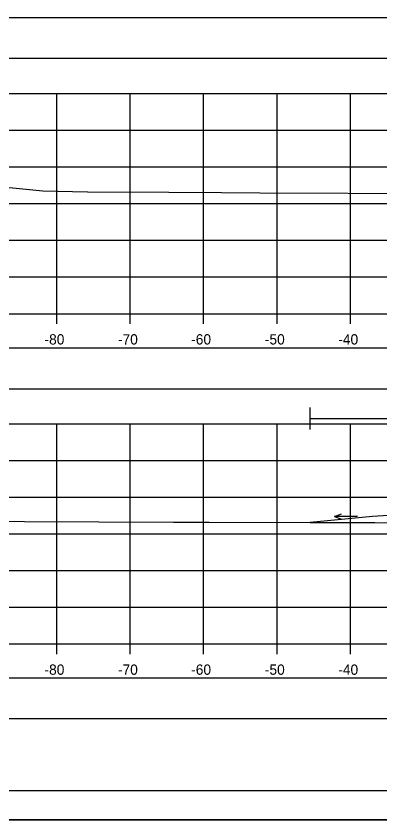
# Model space of a CAD drawing. Extents: x 1369627 to 1374022, y 380035 to 398173.
# Drawn here: x 1372013 to 1372062.5, y 390279 to 390388.5 of the extents above; entities that cross this region are included whole.
import ezdxf

# ---------------------------------------------------------------- set-up
doc = ezdxf.new("R2010")
doc.units = 0
for name, color, linetype in [('Default', 7, 'Continuous'), ('R_Axis', 7, 'Continuous'), ('R_Axis Annot', 7, 'Continuous'), ('R_Border', 7, 'Continuous'), ('R_Drive', 7, 'Continuous'), ('R_Exist Surface', 7, 'Continuous'), ('R_Grid', 7, 'Continuous'), ('R_MOT', 7, 'Continuous'), ('R_No Plot', 7, 'Continuous'), ('R_Water Annot', 7, 'Continuous'), ('T_Vehicle Path Lt Minor', 7, 'Continuous')]:
    doc.layers.add(name, color=color, linetype=linetype)

msp = doc.modelspace()

# ---------------------------------------------------------------- linework, layer by layer
at = {"layer": 'Default'}
for points in [[(1371948.53, 390382.78), (1372248.53, 390382.78), (1372248.53, 390388.3), (1371948.53, 390388.3)], [(1371948.53, 390337.74), (1372248.53, 390337.74), (1372248.53, 390343.26), (1371948.53, 390343.26)], [(1371948.53, 390292.8), (1372248.53, 390292.8), (1372248.53, 390298.33), (1371948.53, 390298.33)]]:
    msp.add_lwpolyline(points, close=True, dxfattribs=at)
at = {"layer": 'R_Axis'}
for p, q in [((1371948.53, 390347.98), (1372248.53, 390347.98)), ((1372018.53, 390346.58), (1372018.53, 390347.98)), ((1372028.53, 390346.58), (1372028.53, 390347.98)), ((1372038.53, 390346.58), (1372038.53, 390347.98)), ((1372048.53, 390346.58), (1372048.53, 390347.98)), ((1372058.53, 390346.58), (1372058.53, 390347.98)), ((1371948.53, 390302.98), (1372248.53, 390302.98)), ((1372018.53, 390301.58), (1372018.53, 390302.98)), ((1372028.53, 390301.58), (1372028.53, 390302.98)), ((1372038.53, 390301.58), (1372038.53, 390302.98)), ((1372048.53, 390301.58), (1372048.53, 390302.98)), ((1372058.53, 390301.58), (1372058.53, 390302.98))]:
    msp.add_line(p, q, dxfattribs=at)
at = {"layer": 'R_Border'}
msp.add_line((1372256.71, 390282.98), (1371940.53, 390282.98), dxfattribs=at)
at = {"layer": 'R_Drive'}
for p, q in [((1372071.53, 390320.96), (1372061.53, 390320.36)), ((1372061.53, 390320.36), (1372053.06, 390319.52))]:
    msp.add_line(p, q, dxfattribs=at)
at = {"layer": 'R_Exist Surface'}
for points in [[(1372007.91, 390365.59), (1372016.66, 390364.71), (1372022.74, 390364.6), (1372022.76, 390364.6), (1372033.79, 390364.54), (1372040.95, 390364.51), (1372046.17, 390364.44), (1372070.21, 390364.34), (1372087.97, 390364.41), (1372098.28, 390364.9), (1372098.36, 390364.9), (1372098.79, 390364.89), (1372108.48, 390364.53), (1372108.97, 390364.5), (1372110.65, 390364.4), (1372111.79, 390364.03), (1372112.29, 390363.69), (1372113.63, 390363.28), (1372114.85, 390362.66), (1372116.33, 390363.32), (1372118.19, 390364.29), (1372130.11, 390364.56), (1372142.63, 390364.52), (1372152.05, 390364.53)], [(1372003.93, 390319.73), (1372034.44, 390319.56), (1372039.3, 390319.55), (1372084.42, 390319.46), (1372087.16, 390319.44), (1372087.84, 390319.45), (1372088.23, 390319.47), (1372098.14, 390319.91), (1372098.74, 390319.89), (1372108.29, 390319.54), (1372109.55, 390319.47), (1372109.57, 390319.47), (1372111.11, 390318.99), (1372112.16, 390318.59), (1372113.13, 390318.12), (1372114.37, 390317.71), (1372116.22, 390318.57), (1372118.04, 390319.33), (1372119.03, 390319.39), (1372126.35, 390319.57), (1372136.2, 390319.74), (1372144.49, 390319.76), (1372155.67, 390319.71)]]:
    msp.add_lwpolyline(points, dxfattribs=at)
at = {"layer": 'R_Grid'}
for p, q in [((1371948.53, 390377.98), (1372248.53, 390377.98)), ((1372018.53, 390347.98), (1372018.53, 390377.98)), ((1372028.53, 390347.98), (1372028.53, 390377.98)), ((1372038.53, 390347.98), (1372038.53, 390377.98)), ((1372048.53, 390347.98), (1372048.53, 390377.98)), ((1372058.53, 390347.98), (1372058.53, 390377.98)), ((1371948.53, 390372.98), (1372248.53, 390372.98)), ((1371948.53, 390367.98), (1372248.53, 390367.98)), ((1371948.53, 390362.98), (1372248.53, 390362.98)), ((1371948.53, 390357.98), (1372248.53, 390357.98)), ((1371948.53, 390352.98), (1372248.53, 390352.98)), ((1371948.53, 390347.98), (1372248.53, 390347.98)), ((1371948.53, 390332.98), (1372248.53, 390332.98)), ((1372018.53, 390302.98), (1372018.53, 390332.98)), ((1372028.53, 390302.98), (1372028.53, 390332.98)), ((1372038.53, 390302.98), (1372038.53, 390332.98)), ((1372048.53, 390302.98), (1372048.53, 390332.98)), ((1372058.53, 390302.98), (1372058.53, 390332.98)), ((1371948.53, 390327.98), (1372248.53, 390327.98)), ((1371948.53, 390322.98), (1372248.53, 390322.98)), ((1371948.53, 390317.98), (1372248.53, 390317.98)), ((1371948.53, 390312.98), (1372248.53, 390312.98)), ((1371948.53, 390307.98), (1372248.53, 390307.98)), ((1371948.53, 390302.98), (1372248.53, 390302.98))]:
    msp.add_line(p, q, dxfattribs=at)
at = {"layer": 'R_MOT'}
for p, q in [((1372053.06, 390332.2), (1372053.06, 390335.2)), ((1372053.06, 390333.7), (1372126.94, 390333.7))]:
    msp.add_line(p, q, dxfattribs=at)
at = {"layer": 'R_No Plot'}
msp.add_line((1371928.13, 390279), (1372261.46, 390279), dxfattribs=at)
for points in [[(1371928.12, 390492.34), (1372261.46, 390492.34), (1372261.46, 390279), (1371928.12, 390279)], [(1372174.45, 390488.44), (1372194.07, 390488.44), (1372194.07, 390478.56), (1372210.18, 390478.56), (1372233.38, 390478.56), (1372233.38, 390445.89), (1372256.59, 390445.89), (1372256.71, 390282.98), (1371940.53, 390282.98), (1371940.53, 390488.44)]]:
    msp.add_lwpolyline(points, close=True, dxfattribs=at)
at = {"layer": 'R_Water Annot'}
for p, q in [((1372056.34, 390320.34), (1372057.3, 390320.69)), ((1372059.48, 390320.34), (1372056.34, 390320.34)), ((1372056.34, 390320.34), (1372057.3, 390319.99))]:
    msp.add_line(p, q, dxfattribs=at)
at = {"layer": 'T_Vehicle Path Lt Minor'}
for p, q in [((1372071.53, 390320.96), (1372061.53, 390320.36)), ((1372061.53, 390320.36), (1372053.06, 390319.52)), ((1372053.06, 390319.52), (1372069.83, 390319.48))]:
    msp.add_line(p, q, dxfattribs=at)

# ---------------------------------------------------------------- texts
at = {"layer": 'R_Axis Annot'}
for s, p in [('-80', (1372016.87, 390343.78)), ('-70', (1372026.87, 390343.78)), ('-60', (1372036.84, 390343.78)), ('-50', (1372046.87, 390343.78)), ('-40', (1372056.87, 390343.78)), ('-80', (1372016.87, 390298.78)), ('-70', (1372026.87, 390298.78)), ('-60', (1372036.84, 390298.78)), ('-50', (1372046.87, 390298.78)), ('-40', (1372056.87, 390298.78))]:
    msp.add_text(s, height=1.4, dxfattribs=at).set_placement(p)

doc.saveas('drawing.dxf')
